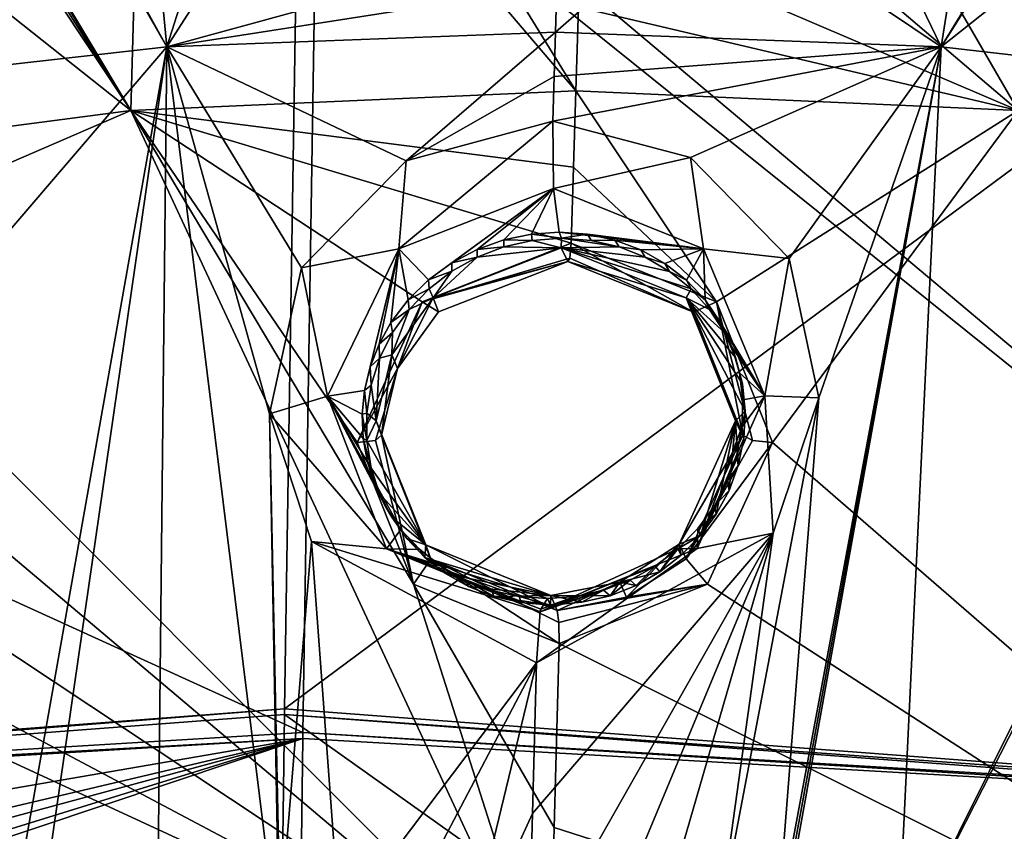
# Model space of a CAD drawing. Header units: millimetres. Extents: x -147 to 294, y -82 to 275.
# Tile 271 of 609: x 229.16 to 240.27, y 168.47 to 177.63. Entities that reach past the tile are written whole.
import ezdxf

# ---------------------------------------------------------------- set-up
doc = ezdxf.new("R2010")
doc.units = ezdxf.units.MM
doc.header["$LTSCALE"] = 67.506716
for name, color, linetype in [('1825', 7, 'CONTINUOUS'), ('1828', 7, 'CONTINUOUS'), ('1829', 7, 'CONTINUOUS'), ('1830', 7, 'CONTINUOUS'), ('1831', 7, 'CONTINUOUS'), ('1832', 7, 'CONTINUOUS'), ('1833', 7, 'CONTINUOUS'), ('1834', 7, 'CONTINUOUS'), ('1835', 7, 'CONTINUOUS'), ('1836', 7, 'CONTINUOUS'), ('1837', 7, 'CONTINUOUS'), ('1838', 7, 'CONTINUOUS'), ('1839', 7, 'CONTINUOUS'), ('1840', 7, 'CONTINUOUS'), ('1841', 7, 'CONTINUOUS'), ('1844', 7, 'CONTINUOUS'), ('2835', 7, 'CONTINUOUS'), ('2869', 7, 'CONTINUOUS'), ('2870', 7, 'CONTINUOUS'), ('2871', 7, 'CONTINUOUS'), ('2872', 7, 'CONTINUOUS'), ('2907', 7, 'CONTINUOUS'), ('751', 7, 'CONTINUOUS'), ('752', 7, 'CONTINUOUS'), ('759', 7, 'CONTINUOUS'), ('760', 7, 'CONTINUOUS'), ('761', 7, 'CONTINUOUS'), ('762', 7, 'CONTINUOUS'), ('799', 7, 'CONTINUOUS'), ('800', 7, 'CONTINUOUS'), ('801', 7, 'CONTINUOUS'), ('802', 7, 'CONTINUOUS'), ('807', 7, 'CONTINUOUS'), ('978', 7, 'CONTINUOUS')]:
    doc.layers.add(name, color=color, linetype=linetype)

msp = doc.modelspace()

# ---------------------------------------------------------------- linework, layer by layer
at = {"layer": '1825', "linetype": 'CONTINUOUS'}
for points in [[(235.44, 176.826, -19.634), (230.418, 176.606, -19.281), (235.413, 175.966, -19.891), (235.44, 176.826, -19.634)], [(225.277, 175.932, -19.279), (226.625, 174.965, -19.622), (230.418, 176.606, -19.281), (225.277, 175.932, -19.279)], [(226.625, 174.965, -19.622), (235.141, 166.451, -22.476), (230.418, 176.606, -19.281), (226.625, 174.965, -19.622)], [(230.418, 176.606, -19.281), (235.141, 166.451, -22.476), (233.608, 171.261, -21.092), (230.418, 176.606, -19.281)], [(235.413, 175.966, -19.891), (230.418, 176.606, -19.281), (235.386, 175.11, -20.145), (235.413, 175.966, -19.891)], [(235.386, 175.11, -20.145), (230.418, 176.606, -19.281), (233.705, 174.448, -20.179), (235.386, 175.11, -20.145)], [(233.705, 174.448, -20.179), (230.418, 176.606, -19.281), (232.97, 172.86, -20.585), (233.705, 174.448, -20.179)], [(232.97, 172.86, -20.585), (230.418, 176.606, -19.281), (233.608, 171.261, -21.092), (232.97, 172.86, -20.585)], [(226.93, 173.381, -20.131), (235.141, 166.451, -22.476), (226.625, 174.965, -19.622), (226.93, 173.381, -20.131)], [(226.352, 172.28, -20.467), (235.141, 166.451, -22.476), (226.93, 173.381, -20.131), (226.352, 172.28, -20.467)], [(225.337, 171.651, -20.66), (235.141, 166.451, -22.476), (226.352, 172.28, -20.467), (225.337, 171.651, -20.66)], [(222.865, 164.705, -22.895), (235.141, 166.451, -22.476), (223.157, 171.992, -20.562), (222.865, 164.705, -22.895)], [(223.157, 171.992, -20.562), (235.141, 166.451, -22.476), (225.337, 171.651, -20.66), (223.157, 171.992, -20.562)], [(233.608, 171.261, -21.092), (235.141, 166.451, -22.476), (235.193, 168.515, -21.975), (233.608, 171.261, -21.092)], [(235.25, 170.594, -21.432), (233.608, 171.261, -21.092), (235.193, 168.515, -21.975), (235.25, 170.594, -21.432)]]:
    msp.add_3dface(points, dxfattribs=at)
at = {"layer": '1828', "linetype": 'CONTINUOUS'}
for points in [[(235.44, 176.826, -19.634), (235.413, 175.966, -19.891), (237.025, 174.446, -20.529), (235.44, 176.826, -19.634)], [(235.44, 176.826, -19.634), (237.025, 174.446, -20.529), (240.432, 176.605, -20.336), (235.44, 176.826, -19.634)], [(237.025, 174.446, -20.529), (237.658, 172.86, -21.078), (240.432, 176.605, -20.336), (237.025, 174.446, -20.529)], [(237.658, 172.86, -21.078), (247.06, 164.705, -25.443), (240.432, 176.605, -20.336), (237.658, 172.86, -21.078)], [(235.413, 175.966, -19.891), (235.386, 175.11, -20.145), (237.025, 174.446, -20.529), (235.413, 175.966, -19.891)], [(236.923, 171.261, -21.442), (247.06, 164.705, -25.443), (237.658, 172.86, -21.078), (236.923, 171.261, -21.442)], [(235.25, 170.594, -21.432), (247.06, 164.705, -25.443), (236.923, 171.261, -21.442), (235.25, 170.594, -21.432)], [(235.25, 170.594, -21.432), (235.193, 168.515, -21.975), (247.06, 164.705, -25.443), (235.25, 170.594, -21.432)], [(235.193, 168.515, -21.975), (235.141, 166.451, -22.476), (247.06, 164.705, -25.443), (235.193, 168.515, -21.975)]]:
    msp.add_3dface(points, dxfattribs=at)
at = {"layer": '1829', "linetype": 'CONTINUOUS'}
for points in [[(237.323, 172.942, -21.327), (236.685, 171.546, -21.653), (237.432, 172.884, -21.138), (237.323, 172.942, -21.327)], [(236.685, 171.546, -21.653), (237.658, 172.86, -21.078), (237.432, 172.884, -21.138), (236.685, 171.546, -21.653)], [(236.923, 171.261, -21.442), (237.658, 172.86, -21.078), (236.685, 171.546, -21.653), (236.923, 171.261, -21.442)], [(236.011, 171.114, -21.692), (236.923, 171.261, -21.442), (236.685, 171.546, -21.653), (236.011, 171.114, -21.692)], [(235.247, 170.828, -21.465), (236.923, 171.261, -21.442), (235.228, 170.963, -21.646), (235.247, 170.828, -21.465)], [(235.228, 170.963, -21.646), (236.923, 171.261, -21.442), (236.011, 171.114, -21.692), (235.228, 170.963, -21.646)], [(235.25, 170.594, -21.432), (236.923, 171.261, -21.442), (235.247, 170.828, -21.465), (235.25, 170.594, -21.432)]]:
    msp.add_3dface(points, dxfattribs=at)
at = {"layer": '1830', "linetype": 'CONTINUOUS'}
for points in [[(232.97, 172.86, -20.585), (233.608, 171.261, -21.092), (233.178, 172.884, -20.69), (232.97, 172.86, -20.585)], [(233.178, 172.884, -20.69), (233.608, 171.261, -21.092), (233.246, 172.942, -20.898), (233.178, 172.884, -20.69)], [(233.246, 172.942, -20.898), (233.608, 171.261, -21.092), (233.804, 171.544, -21.35), (233.246, 172.942, -20.898)], [(233.608, 171.261, -21.092), (235.25, 170.594, -21.432), (233.804, 171.544, -21.35), (233.608, 171.261, -21.092)], [(235.25, 170.594, -21.432), (235.247, 170.828, -21.465), (233.804, 171.544, -21.35), (235.25, 170.594, -21.432)], [(235.247, 170.828, -21.465), (235.228, 170.963, -21.646), (233.804, 171.544, -21.35), (235.247, 170.828, -21.465)]]:
    msp.add_3dface(points, dxfattribs=at)
at = {"layer": '1831', "linetype": 'CONTINUOUS'}
for points in [[(235.386, 175.11, -20.145), (233.705, 174.448, -20.179), (235.372, 174.938, -20.278), (235.386, 175.11, -20.145)], [(235.372, 174.938, -20.278), (233.705, 174.448, -20.179), (235.349, 174.902, -20.495), (235.372, 174.938, -20.278)], [(235.349, 174.902, -20.495), (233.705, 174.448, -20.179), (233.891, 174.333, -20.53), (235.349, 174.902, -20.495)], [(233.705, 174.448, -20.179), (232.97, 172.86, -20.585), (233.426, 173.695, -20.685), (233.705, 174.448, -20.179)], [(233.891, 174.333, -20.53), (233.705, 174.448, -20.179), (233.426, 173.695, -20.685), (233.891, 174.333, -20.53)], [(232.97, 172.86, -20.585), (233.178, 172.884, -20.69), (233.426, 173.695, -20.685), (232.97, 172.86, -20.585)], [(233.178, 172.884, -20.69), (233.246, 172.942, -20.898), (233.426, 173.695, -20.685), (233.178, 172.884, -20.69)]]:
    msp.add_3dface(points, dxfattribs=at)
at = {"layer": '1832', "linetype": 'CONTINUOUS'}
for points in [[(235.386, 175.11, -20.145), (235.372, 174.938, -20.278), (236.768, 174.332, -20.833), (235.386, 175.11, -20.145)], [(237.025, 174.446, -20.529), (235.386, 175.11, -20.145), (236.768, 174.332, -20.833), (237.025, 174.446, -20.529)], [(235.372, 174.938, -20.278), (235.349, 174.902, -20.495), (236.768, 174.332, -20.833), (235.372, 174.938, -20.278)], [(237.323, 172.942, -21.327), (237.025, 174.446, -20.529), (236.768, 174.332, -20.833), (237.323, 172.942, -21.327)], [(237.658, 172.86, -21.078), (237.025, 174.446, -20.529), (237.432, 172.884, -21.138), (237.658, 172.86, -21.078)], [(237.025, 174.446, -20.529), (237.323, 172.942, -21.327), (237.432, 172.884, -21.138), (237.025, 174.446, -20.529)]]:
    msp.add_3dface(points, dxfattribs=at)
at = {"layer": '1833', "linetype": 'CONTINUOUS'}
for points in [[(236.685, 174.49, -21.526), (235.349, 174.902, -20.495), (235.275, 175.056, -21.198), (236.685, 174.49, -21.526)], [(236.768, 174.332, -20.833), (235.349, 174.902, -20.495), (236.685, 174.49, -21.526), (236.768, 174.332, -20.833)], [(237.239, 173.103, -22.003), (236.768, 174.332, -20.833), (236.685, 174.49, -21.526), (237.239, 173.103, -22.003)], [(237.323, 172.942, -21.327), (236.768, 174.332, -20.833), (237.239, 173.103, -22.003), (237.323, 172.942, -21.327)]]:
    msp.add_3dface(points, dxfattribs=at)
at = {"layer": '1834', "linetype": 'CONTINUOUS'}
for points in [[(237.323, 172.942, -21.327), (237.239, 173.103, -22.003), (236.606, 171.714, -22.321), (237.323, 172.942, -21.327)], [(236.685, 171.546, -21.653), (237.323, 172.942, -21.327), (236.606, 171.714, -22.321), (236.685, 171.546, -21.653)], [(235.935, 171.285, -22.36), (236.011, 171.114, -21.692), (236.606, 171.714, -22.321), (235.935, 171.285, -22.36)], [(236.011, 171.114, -21.692), (236.685, 171.546, -21.653), (236.606, 171.714, -22.321), (236.011, 171.114, -21.692)], [(235.157, 171.135, -22.316), (235.228, 170.963, -21.646), (235.935, 171.285, -22.36), (235.157, 171.135, -22.316)], [(235.228, 170.963, -21.646), (236.011, 171.114, -21.692), (235.935, 171.285, -22.36), (235.228, 170.963, -21.646)]]:
    msp.add_3dface(points, dxfattribs=at)
at = {"layer": '1835', "linetype": 'CONTINUOUS'}
for points in [[(233.246, 172.942, -20.898), (233.804, 171.544, -21.35), (233.187, 173.103, -21.576), (233.246, 172.942, -20.898)], [(233.187, 173.103, -21.576), (233.804, 171.544, -21.35), (233.748, 171.706, -22.022), (233.187, 173.103, -21.576)], [(233.804, 171.544, -21.35), (235.228, 170.963, -21.646), (233.748, 171.706, -22.022), (233.804, 171.544, -21.35)], [(235.228, 170.963, -21.646), (235.157, 171.135, -22.316), (233.748, 171.706, -22.022), (235.228, 170.963, -21.646)]]:
    msp.add_3dface(points, dxfattribs=at)
at = {"layer": '1836', "linetype": 'CONTINUOUS'}
for points in [[(235.275, 175.056, -21.198), (235.349, 174.902, -20.495), (233.831, 174.493, -21.224), (235.275, 175.056, -21.198)], [(235.349, 174.902, -20.495), (233.891, 174.333, -20.53), (233.831, 174.493, -21.224), (235.349, 174.902, -20.495)], [(233.831, 174.493, -21.224), (233.426, 173.695, -20.685), (233.363, 173.85, -21.373), (233.831, 174.493, -21.224)], [(233.891, 174.333, -20.53), (233.426, 173.695, -20.685), (233.831, 174.493, -21.224), (233.891, 174.333, -20.53)], [(233.246, 172.942, -20.898), (233.187, 173.103, -21.576), (233.363, 173.85, -21.373), (233.246, 172.942, -20.898)], [(233.426, 173.695, -20.685), (233.246, 172.942, -20.898), (233.363, 173.85, -21.373), (233.426, 173.695, -20.685)]]:
    msp.add_3dface(points, dxfattribs=at)
at = {"layer": '1837', "linetype": 'CONTINUOUS'}
for points in [[(234.945, 175.138, -21.14), (235.275, 175.056, -21.198), (234.627, 175.068, -21.129), (234.945, 175.138, -21.14)], [(235.278, 175.164, -21.166), (235.275, 175.056, -21.198), (234.945, 175.138, -21.14), (235.278, 175.164, -21.166)], [(235.275, 175.056, -21.198), (233.831, 174.493, -21.224), (234.324, 174.951, -21.134), (235.275, 175.056, -21.198)], [(234.627, 175.068, -21.129), (235.275, 175.056, -21.198), (234.324, 174.951, -21.134), (234.627, 175.068, -21.129)], [(234.324, 174.951, -21.134), (233.831, 174.493, -21.224), (234.04, 174.793, -21.154), (234.324, 174.951, -21.134)], [(234.04, 174.793, -21.154), (233.831, 174.493, -21.224), (233.784, 174.595, -21.189), (234.04, 174.793, -21.154)], [(233.784, 174.595, -21.189), (233.831, 174.493, -21.224), (233.558, 174.362, -21.239), (233.784, 174.595, -21.189)], [(233.831, 174.493, -21.224), (233.363, 173.85, -21.373), (233.558, 174.362, -21.239), (233.831, 174.493, -21.224)], [(233.558, 174.362, -21.239), (233.363, 173.85, -21.373), (233.372, 174.099, -21.3), (233.558, 174.362, -21.239)], [(233.372, 174.099, -21.3), (233.363, 173.85, -21.373), (233.225, 173.81, -21.373), (233.372, 174.099, -21.3)], [(233.225, 173.81, -21.373), (233.187, 173.103, -21.576), (233.129, 173.508, -21.453), (233.225, 173.81, -21.373)], [(233.363, 173.85, -21.373), (233.187, 173.103, -21.576), (233.225, 173.81, -21.373), (233.363, 173.85, -21.373)], [(233.129, 173.508, -21.453), (233.187, 173.103, -21.576), (233.08, 173.192, -21.541), (233.129, 173.508, -21.453)], [(233.08, 173.192, -21.541), (233.187, 173.103, -21.576), (233.081, 172.881, -21.632), (233.08, 173.192, -21.541)], [(233.187, 173.103, -21.576), (233.748, 171.706, -22.022), (233.081, 172.881, -21.632), (233.187, 173.103, -21.576)], [(233.081, 172.881, -21.632), (233.748, 171.706, -22.022), (233.131, 172.572, -21.724), (233.081, 172.881, -21.632)], [(233.131, 172.572, -21.724), (233.748, 171.706, -22.022), (233.225, 172.284, -21.814), (233.131, 172.572, -21.724)], [(233.225, 172.284, -21.814), (233.748, 171.706, -22.022), (233.361, 172.016, -21.902), (233.225, 172.284, -21.814)], [(233.361, 172.016, -21.902), (233.748, 171.706, -22.022), (233.532, 171.775, -21.984), (233.361, 172.016, -21.902)], [(233.532, 171.775, -21.984), (233.748, 171.706, -22.022), (233.737, 171.562, -22.061), (233.532, 171.775, -21.984)], [(233.748, 171.706, -22.022), (235.157, 171.135, -22.316), (233.737, 171.562, -22.061), (233.748, 171.706, -22.022)], [(233.737, 171.562, -22.061), (235.157, 171.135, -22.316), (233.97, 171.382, -22.132), (233.737, 171.562, -22.061)], [(233.97, 171.382, -22.132), (235.157, 171.135, -22.316), (234.229, 171.234, -22.197), (233.97, 171.382, -22.132)], [(234.229, 171.234, -22.197), (235.157, 171.135, -22.316), (234.513, 171.124, -22.254), (234.229, 171.234, -22.197)], [(234.513, 171.124, -22.254), (235.157, 171.135, -22.316), (235.154, 171.026, -22.345), (234.513, 171.124, -22.254)], [(234.821, 171.055, -22.303), (234.513, 171.124, -22.254), (235.154, 171.026, -22.345), (234.821, 171.055, -22.303)]]:
    msp.add_3dface(points, dxfattribs=at)
at = {"layer": '1838', "linetype": 'CONTINUOUS'}
for points in [[(235.275, 175.056, -21.198), (235.278, 175.164, -21.166), (235.927, 175.067, -21.266), (235.275, 175.056, -21.198)], [(235.927, 175.067, -21.266), (235.278, 175.164, -21.166), (235.612, 175.138, -21.21), (235.927, 175.067, -21.266)], [(236.223, 174.95, -21.334), (235.275, 175.056, -21.198), (235.927, 175.067, -21.266), (236.223, 174.95, -21.334)], [(236.685, 174.49, -21.526), (235.275, 175.056, -21.198), (236.739, 174.592, -21.501), (236.685, 174.49, -21.526)], [(236.739, 174.592, -21.501), (235.275, 175.056, -21.198), (236.496, 174.79, -21.414), (236.739, 174.592, -21.501)], [(236.496, 174.79, -21.414), (235.275, 175.056, -21.198), (236.223, 174.95, -21.334), (236.496, 174.79, -21.414)], [(236.948, 174.36, -21.596), (236.685, 174.49, -21.526), (236.739, 174.592, -21.501), (236.948, 174.36, -21.596)], [(237.239, 173.103, -22.003), (236.685, 174.49, -21.526), (237.35, 173.212, -21.985), (237.239, 173.103, -22.003)], [(237.35, 173.212, -21.985), (236.685, 174.49, -21.526), (237.318, 173.523, -21.89), (237.35, 173.212, -21.985)], [(237.318, 173.523, -21.89), (236.685, 174.49, -21.526), (237.24, 173.82, -21.792), (237.318, 173.523, -21.89)], [(237.24, 173.82, -21.792), (236.685, 174.49, -21.526), (237.115, 174.102, -21.693), (237.24, 173.82, -21.792)], [(237.115, 174.102, -21.693), (236.685, 174.49, -21.526), (236.948, 174.36, -21.596), (237.115, 174.102, -21.693)], [(237.334, 172.905, -22.073), (237.239, 173.103, -22.003), (237.35, 173.212, -21.985), (237.334, 172.905, -22.073)], [(236.606, 171.714, -22.321), (237.239, 173.103, -22.003), (236.845, 171.809, -22.324), (236.606, 171.714, -22.321)], [(236.845, 171.809, -22.324), (237.239, 173.103, -22.003), (237.024, 172.051, -22.278), (236.845, 171.809, -22.324)], [(237.024, 172.051, -22.278), (237.239, 173.103, -22.003), (237.168, 172.317, -22.221), (237.024, 172.051, -22.278)], [(237.168, 172.317, -22.221), (237.239, 173.103, -22.003), (237.271, 172.601, -22.152), (237.168, 172.317, -22.221)], [(237.271, 172.601, -22.152), (237.239, 173.103, -22.003), (237.334, 172.905, -22.073), (237.271, 172.601, -22.152)], [(236.629, 171.589, -22.359), (236.606, 171.714, -22.321), (236.845, 171.809, -22.324), (236.629, 171.589, -22.359)], [(235.935, 171.285, -22.36), (236.606, 171.714, -22.321), (236.387, 171.401, -22.382), (235.935, 171.285, -22.36)], [(236.387, 171.401, -22.382), (236.606, 171.714, -22.321), (236.629, 171.589, -22.359), (236.387, 171.401, -22.382)], [(236.121, 171.247, -22.393), (235.935, 171.285, -22.36), (236.387, 171.401, -22.382), (236.121, 171.247, -22.393)], [(235.157, 171.135, -22.316), (235.935, 171.285, -22.36), (235.827, 171.131, -22.39), (235.157, 171.135, -22.316)], [(235.827, 171.131, -22.39), (235.935, 171.285, -22.36), (236.121, 171.247, -22.393), (235.827, 171.131, -22.39)], [(235.154, 171.026, -22.345), (235.157, 171.135, -22.316), (235.506, 171.059, -22.374), (235.154, 171.026, -22.345)], [(235.506, 171.059, -22.374), (235.157, 171.135, -22.316), (235.827, 171.131, -22.39), (235.506, 171.059, -22.374)]]:
    msp.add_3dface(points, dxfattribs=at)
at = {"layer": '1839', "linetype": 'CONTINUOUS'}
for points in [[(235.569, 175.21, -21.467), (235.278, 175.164, -21.166), (235.251, 175.233, -21.425), (235.569, 175.21, -21.467)], [(235.612, 175.138, -21.21), (235.278, 175.164, -21.166), (235.569, 175.21, -21.467), (235.612, 175.138, -21.21)], [(235.879, 175.143, -21.525), (235.612, 175.138, -21.21), (235.569, 175.21, -21.467), (235.879, 175.143, -21.525)], [(235.927, 175.067, -21.266), (235.612, 175.138, -21.21), (235.879, 175.143, -21.525), (235.927, 175.067, -21.266)], [(236.173, 175.032, -21.598), (235.927, 175.067, -21.266), (235.879, 175.143, -21.525), (236.173, 175.032, -21.598)], [(236.223, 174.95, -21.334), (235.927, 175.067, -21.266), (236.173, 175.032, -21.598), (236.223, 174.95, -21.334)], [(236.445, 174.881, -21.682), (236.223, 174.95, -21.334), (236.173, 175.032, -21.598), (236.445, 174.881, -21.682)], [(236.496, 174.79, -21.414), (236.223, 174.95, -21.334), (236.445, 174.881, -21.682), (236.496, 174.79, -21.414)], [(236.688, 174.691, -21.777), (236.496, 174.79, -21.414), (236.445, 174.881, -21.682), (236.688, 174.691, -21.777)], [(236.739, 174.592, -21.501), (236.496, 174.79, -21.414), (236.688, 174.691, -21.777), (236.739, 174.592, -21.501)], [(236.898, 174.468, -21.88), (236.739, 174.592, -21.501), (236.688, 174.691, -21.777), (236.898, 174.468, -21.88)], [(236.948, 174.36, -21.596), (236.739, 174.592, -21.501), (236.898, 174.468, -21.88), (236.948, 174.36, -21.596)], [(237.07, 174.215, -21.988), (236.948, 174.36, -21.596), (236.898, 174.468, -21.88), (237.07, 174.215, -21.988)], [(237.115, 174.102, -21.693), (236.948, 174.36, -21.596), (237.07, 174.215, -21.988), (237.115, 174.102, -21.693)], [(237.2, 173.94, -22.098), (237.115, 174.102, -21.693), (237.07, 174.215, -21.988), (237.2, 173.94, -22.098)], [(237.24, 173.82, -21.792), (237.115, 174.102, -21.693), (237.2, 173.94, -22.098), (237.24, 173.82, -21.792)], [(237.285, 173.646, -22.207), (237.24, 173.82, -21.792), (237.2, 173.94, -22.098), (237.285, 173.646, -22.207)], [(237.318, 173.523, -21.89), (237.24, 173.82, -21.792), (237.285, 173.646, -22.207), (237.318, 173.523, -21.89)], [(237.323, 173.342, -22.312), (237.318, 173.523, -21.89), (237.285, 173.646, -22.207), (237.323, 173.342, -22.312)], [(237.35, 173.212, -21.985), (237.318, 173.523, -21.89), (237.323, 173.342, -22.312), (237.35, 173.212, -21.985)], [(237.313, 173.032, -22.409), (237.35, 173.212, -21.985), (237.323, 173.342, -22.312), (237.313, 173.032, -22.409)], [(237.334, 172.905, -22.073), (237.35, 173.212, -21.985), (237.313, 173.032, -22.409), (237.334, 172.905, -22.073)], [(237.255, 172.725, -22.496), (237.334, 172.905, -22.073), (237.313, 173.032, -22.409), (237.255, 172.725, -22.496)], [(237.271, 172.601, -22.152), (237.334, 172.905, -22.073), (237.255, 172.725, -22.496), (237.271, 172.601, -22.152)], [(237.152, 172.428, -22.572), (237.271, 172.601, -22.152), (237.255, 172.725, -22.496), (237.152, 172.428, -22.572)], [(237.168, 172.317, -22.221), (237.271, 172.601, -22.152), (237.152, 172.428, -22.572), (237.168, 172.317, -22.221)], [(237.004, 172.146, -22.635), (237.168, 172.317, -22.221), (237.152, 172.428, -22.572), (237.004, 172.146, -22.635)], [(237.024, 172.051, -22.278), (237.168, 172.317, -22.221), (237.004, 172.146, -22.635), (237.024, 172.051, -22.278)], [(236.815, 171.888, -22.685), (237.024, 172.051, -22.278), (237.004, 172.146, -22.635), (236.815, 171.888, -22.685)], [(236.845, 171.809, -22.324), (237.024, 172.051, -22.278), (236.815, 171.888, -22.685), (236.845, 171.809, -22.324)], [(236.589, 171.659, -22.72), (236.845, 171.809, -22.324), (236.815, 171.888, -22.685), (236.589, 171.659, -22.72)], [(236.629, 171.589, -22.359), (236.845, 171.809, -22.324), (236.589, 171.659, -22.72), (236.629, 171.589, -22.359)], [(236.334, 171.464, -22.741), (236.387, 171.401, -22.382), (236.589, 171.659, -22.72), (236.334, 171.464, -22.741)], [(236.387, 171.401, -22.382), (236.629, 171.589, -22.359), (236.589, 171.659, -22.72), (236.387, 171.401, -22.382)], [(236.053, 171.307, -22.747), (236.121, 171.247, -22.393), (236.334, 171.464, -22.741), (236.053, 171.307, -22.747)], [(236.121, 171.247, -22.393), (236.387, 171.401, -22.382), (236.334, 171.464, -22.741), (236.121, 171.247, -22.393)], [(235.752, 171.193, -22.741), (235.827, 171.131, -22.39), (236.053, 171.307, -22.747), (235.752, 171.193, -22.741)], [(235.827, 171.131, -22.39), (236.121, 171.247, -22.393), (236.053, 171.307, -22.747), (235.827, 171.131, -22.39)], [(235.118, 171.099, -22.693), (235.154, 171.026, -22.345), (235.438, 171.123, -22.723), (235.118, 171.099, -22.693)], [(235.154, 171.026, -22.345), (235.506, 171.059, -22.374), (235.438, 171.123, -22.723), (235.154, 171.026, -22.345)], [(235.438, 171.123, -22.723), (235.506, 171.059, -22.374), (235.752, 171.193, -22.741), (235.438, 171.123, -22.723)], [(235.506, 171.059, -22.374), (235.827, 171.131, -22.39), (235.752, 171.193, -22.741), (235.506, 171.059, -22.374)]]:
    msp.add_3dface(points, dxfattribs=at)
at = {"layer": '1840', "linetype": 'CONTINUOUS'}
for points in [[(235.186, 175.725, -22.046), (235.178, 176.486, -22.124), (236.733, 176.075, -22.423), (235.186, 175.725, -22.046)], [(236.881, 175.046, -22.452), (235.186, 175.725, -22.046), (236.733, 176.075, -22.423), (236.881, 175.046, -22.452)], [(237.847, 174.935, -22.907), (236.881, 175.046, -22.452), (236.733, 176.075, -22.423), (237.847, 174.935, -22.907)], [(235.251, 175.233, -21.425), (235.186, 175.725, -22.046), (236.881, 175.046, -22.452), (235.251, 175.233, -21.425)], [(235.569, 175.21, -21.467), (235.251, 175.233, -21.425), (236.881, 175.046, -22.452), (235.569, 175.21, -21.467)], [(235.879, 175.143, -21.525), (235.569, 175.21, -21.467), (236.881, 175.046, -22.452), (235.879, 175.143, -21.525)], [(236.173, 175.032, -21.598), (235.879, 175.143, -21.525), (236.881, 175.046, -22.452), (236.173, 175.032, -21.598)], [(236.445, 174.881, -21.682), (236.173, 175.032, -21.598), (236.881, 175.046, -22.452), (236.445, 174.881, -21.682)], [(236.688, 174.691, -21.777), (236.445, 174.881, -21.682), (236.881, 175.046, -22.452), (236.688, 174.691, -21.777)], [(236.898, 174.468, -21.88), (236.688, 174.691, -21.777), (236.881, 175.046, -22.452), (236.898, 174.468, -21.88)], [(236.898, 174.468, -21.88), (236.881, 175.046, -22.452), (237.573, 173.387, -23.072), (236.898, 174.468, -21.88)], [(237.573, 173.387, -23.072), (236.881, 175.046, -22.452), (237.847, 174.935, -22.907), (237.573, 173.387, -23.072)], [(238.181, 173.364, -23.419), (237.573, 173.387, -23.072), (237.847, 174.935, -22.907), (238.181, 173.364, -23.419)], [(237.07, 174.215, -21.988), (236.898, 174.468, -21.88), (237.573, 173.387, -23.072), (237.07, 174.215, -21.988)], [(237.2, 173.94, -22.098), (237.07, 174.215, -21.988), (237.573, 173.387, -23.072), (237.2, 173.94, -22.098)], [(237.285, 173.646, -22.207), (237.2, 173.94, -22.098), (237.573, 173.387, -23.072), (237.285, 173.646, -22.207)], [(237.323, 173.342, -22.312), (237.285, 173.646, -22.207), (237.573, 173.387, -23.072), (237.323, 173.342, -22.312)], [(237.313, 173.032, -22.409), (237.573, 173.387, -23.072), (236.808, 171.664, -23.474), (237.313, 173.032, -22.409)], [(236.808, 171.664, -23.474), (237.573, 173.387, -23.072), (237.666, 171.838, -23.787), (236.808, 171.664, -23.474)], [(237.313, 173.032, -22.409), (237.323, 173.342, -22.312), (237.573, 173.387, -23.072), (237.313, 173.032, -22.409)], [(237.666, 171.838, -23.787), (237.573, 173.387, -23.072), (238.181, 173.364, -23.419), (237.666, 171.838, -23.787)], [(237.255, 172.725, -22.496), (237.313, 173.032, -22.409), (236.808, 171.664, -23.474), (237.255, 172.725, -22.496)], [(237.152, 172.428, -22.572), (237.255, 172.725, -22.496), (236.808, 171.664, -23.474), (237.152, 172.428, -22.572)], [(237.004, 172.146, -22.635), (237.152, 172.428, -22.572), (236.808, 171.664, -23.474), (237.004, 172.146, -22.635)], [(236.815, 171.888, -22.685), (237.004, 172.146, -22.635), (236.808, 171.664, -23.474), (236.815, 171.888, -22.685)], [(236.589, 171.659, -22.72), (236.815, 171.888, -22.685), (236.808, 171.664, -23.474), (236.589, 171.659, -22.72)], [(234.995, 170.376, -23.858), (236.808, 171.664, -23.474), (237.666, 171.838, -23.787), (234.995, 170.376, -23.858)], [(235.038, 170.95, -23.451), (236.808, 171.664, -23.474), (234.995, 170.376, -23.858), (235.038, 170.95, -23.451)], [(236.589, 171.659, -22.72), (236.808, 171.664, -23.474), (235.038, 170.95, -23.451), (236.589, 171.659, -22.72)], [(236.334, 171.464, -22.741), (236.589, 171.659, -22.72), (235.038, 170.95, -23.451), (236.334, 171.464, -22.741)], [(236.053, 171.307, -22.747), (236.334, 171.464, -22.741), (235.038, 170.95, -23.451), (236.053, 171.307, -22.747)], [(235.752, 171.193, -22.741), (236.053, 171.307, -22.747), (235.038, 170.95, -23.451), (235.752, 171.193, -22.741)], [(235.438, 171.123, -22.723), (235.752, 171.193, -22.741), (235.038, 170.95, -23.451), (235.438, 171.123, -22.723)], [(235.438, 171.123, -22.723), (235.038, 170.95, -23.451), (235.043, 170.978, -23.407), (235.438, 171.123, -22.723)], [(235.118, 171.099, -22.693), (235.438, 171.123, -22.723), (235.043, 170.978, -23.407), (235.118, 171.099, -22.693)]]:
    msp.add_3dface(points, dxfattribs=at)
at = {"layer": '1841', "linetype": 'CONTINUOUS'}
for points in [[(235.209, 177.488, -21.825), (239.563, 177.324, -22.418), (235.193, 176.987, -21.975), (235.209, 177.488, -21.825)], [(236.733, 176.075, -22.423), (235.178, 176.486, -22.124), (239.563, 177.324, -22.418), (236.733, 176.075, -22.423)], [(239.563, 177.324, -22.418), (235.178, 176.486, -22.124), (235.193, 176.987, -21.975), (239.563, 177.324, -22.418)], [(237.847, 174.935, -22.907), (236.733, 176.075, -22.423), (239.563, 177.324, -22.418), (237.847, 174.935, -22.907)], [(237.711, 167.243, -25.005), (239.563, 177.324, -22.418), (237.707, 167.049, -25.052), (237.711, 167.243, -25.005)], [(237.707, 167.049, -25.052), (239.563, 177.324, -22.418), (239.068, 167.067, -25.277), (237.707, 167.049, -25.052)], [(237.716, 167.438, -24.959), (239.563, 177.324, -22.418), (237.711, 167.243, -25.005), (237.716, 167.438, -24.959)], [(238.181, 173.364, -23.419), (239.563, 177.324, -22.418), (237.716, 167.438, -24.959), (238.181, 173.364, -23.419)], [(238.181, 173.364, -23.419), (237.847, 174.935, -22.907), (239.563, 177.324, -22.418), (238.181, 173.364, -23.419)], [(239.563, 177.324, -22.418), (243.921, 176.824, -23.284), (239.068, 167.067, -25.277), (239.563, 177.324, -22.418)], [(243.921, 176.824, -23.284), (242.54, 173.874, -23.978), (239.068, 167.067, -25.277), (243.921, 176.824, -23.284)], [(239.068, 167.067, -25.277), (242.54, 173.874, -23.978), (240.418, 167.091, -25.531), (239.068, 167.067, -25.277)], [(237.666, 171.838, -23.787), (238.181, 173.364, -23.419), (237.052, 167.432, -24.861), (237.666, 171.838, -23.787)], [(237.052, 167.432, -24.861), (238.181, 173.364, -23.419), (237.716, 167.438, -24.959), (237.052, 167.432, -24.861)], [(234.949, 168.674, -24.293), (237.666, 171.838, -23.787), (234.906, 166.976, -24.702), (234.949, 168.674, -24.293)], [(234.906, 166.976, -24.702), (237.666, 171.838, -23.787), (235.64, 166.97, -24.786), (234.906, 166.976, -24.702)], [(234.995, 170.376, -23.858), (237.666, 171.838, -23.787), (234.949, 168.674, -24.293), (234.995, 170.376, -23.858)], [(235.64, 166.97, -24.786), (237.666, 171.838, -23.787), (236.385, 167.427, -24.77), (235.64, 166.97, -24.786)], [(236.385, 167.427, -24.77), (237.666, 171.838, -23.787), (237.052, 167.432, -24.861), (236.385, 167.427, -24.77)]]:
    msp.add_3dface(points, dxfattribs=at)
at = {"layer": '1844', "linetype": 'CONTINUOUS'}
for points in [[(240.488, 183.175, -20.765), (239.563, 177.324, -22.418), (238.122, 180.304, -21.315), (240.488, 183.175, -20.765)], [(243.02, 182.975, -21.201), (239.563, 177.324, -22.418), (240.488, 183.175, -20.765), (243.02, 182.975, -21.201)], [(243.019, 182.877, -21.23), (239.563, 177.324, -22.418), (243.02, 182.975, -21.201), (243.019, 182.877, -21.23)], [(243.02, 182.78, -21.26), (239.563, 177.324, -22.418), (243.019, 182.877, -21.23), (243.02, 182.78, -21.26)], [(243.923, 180.788, -22.024), (239.563, 177.324, -22.418), (243.02, 182.78, -21.26), (243.923, 180.788, -22.024)], [(243.921, 176.824, -23.284), (239.563, 177.324, -22.418), (243.923, 180.788, -22.024), (243.921, 176.824, -23.284)], [(238.122, 180.304, -21.315), (239.563, 177.324, -22.418), (236.994, 179.051, -21.554), (238.122, 180.304, -21.315)], [(239.563, 177.324, -22.418), (235.209, 177.488, -21.825), (236.994, 179.051, -21.554), (239.563, 177.324, -22.418)], [(235.209, 177.488, -21.825), (235.226, 178.012, -21.669), (236.994, 179.051, -21.554), (235.209, 177.488, -21.825)]]:
    msp.add_3dface(points, dxfattribs=at)
at = {"layer": '2835', "linetype": 'CONTINUOUS'}
for points in [[(237.904, 180.969, -18.669), (240.432, 176.605, -20.336), (240.631, 182.527, -18.557), (237.904, 180.969, -18.669)], [(237.172, 179.38, -19.058), (240.432, 176.605, -20.336), (237.904, 180.969, -18.669), (237.172, 179.38, -19.058)], [(235.499, 178.713, -19.072), (240.432, 176.605, -20.336), (237.172, 179.38, -19.058), (235.499, 178.713, -19.072)], [(235.47, 177.771, -19.352), (240.432, 176.605, -20.336), (235.499, 178.713, -19.072), (235.47, 177.771, -19.352)], [(235.44, 176.826, -19.634), (240.432, 176.605, -20.336), (235.47, 177.771, -19.352), (235.44, 176.826, -19.634)]]:
    msp.add_3dface(points, dxfattribs=at)
at = {"layer": '2869', "linetype": 'CONTINUOUS'}
for points in [[(235.209, 177.488, -21.825), (233.526, 176.038, -22.097), (230.823, 177.324, -21.498), (235.209, 177.488, -21.825)], [(235.209, 177.488, -21.825), (235.193, 176.987, -21.975), (233.526, 176.038, -22.097), (235.209, 177.488, -21.825)], [(226.384, 176.824, -21.438), (230.823, 177.324, -21.498), (227.456, 173.398, -22.548), (226.384, 176.824, -21.438)], [(227.456, 173.398, -22.548), (230.823, 177.324, -21.498), (228.984, 166.956, -24.396), (227.456, 173.398, -22.548)], [(228.984, 166.956, -24.396), (230.823, 177.324, -21.498), (229.343, 167.091, -24.365), (228.984, 166.956, -24.396)], [(229.343, 167.091, -24.365), (230.823, 177.324, -21.498), (230.716, 167.067, -24.398), (229.343, 167.091, -24.365)], [(230.716, 167.067, -24.398), (230.823, 177.324, -21.498), (232.094, 167.049, -24.461), (230.716, 167.067, -24.398)], [(232.345, 174.83, -22.361), (231.983, 173.182, -22.819), (230.823, 177.324, -21.498), (232.345, 174.83, -22.361)], [(230.823, 177.324, -21.498), (231.983, 173.182, -22.819), (232.094, 167.049, -24.461), (230.823, 177.324, -21.498)], [(233.526, 176.038, -22.097), (232.345, 174.83, -22.361), (230.823, 177.324, -21.498), (233.526, 176.038, -22.097)], [(235.193, 176.987, -21.975), (235.178, 176.486, -22.124), (233.526, 176.038, -22.097), (235.193, 176.987, -21.975)], [(231.983, 173.182, -22.819), (232.458, 171.744, -23.262), (232.104, 167.438, -24.368), (231.983, 173.182, -22.819)], [(232.094, 167.049, -24.461), (231.983, 173.182, -22.819), (232.099, 167.243, -24.415), (232.094, 167.049, -24.461)], [(232.099, 167.243, -24.415), (231.983, 173.182, -22.819), (232.104, 167.438, -24.368), (232.099, 167.243, -24.415)], [(232.104, 167.438, -24.368), (232.458, 171.744, -23.262), (232.775, 167.432, -24.411), (232.104, 167.438, -24.368)], [(232.458, 171.744, -23.262), (234.995, 170.376, -23.858), (232.775, 167.432, -24.411), (232.458, 171.744, -23.262)], [(232.775, 167.432, -24.411), (234.995, 170.376, -23.858), (233.446, 167.427, -24.461), (232.775, 167.432, -24.411)], [(234.995, 170.376, -23.858), (234.171, 166.97, -24.632), (233.446, 167.427, -24.461), (234.995, 170.376, -23.858)], [(234.995, 170.376, -23.858), (234.949, 168.674, -24.293), (234.171, 166.97, -24.632), (234.995, 170.376, -23.858)], [(234.949, 168.674, -24.293), (234.906, 166.976, -24.702), (234.171, 166.97, -24.632), (234.949, 168.674, -24.293)]]:
    msp.add_3dface(points, dxfattribs=at)
at = {"layer": '2870', "linetype": 'CONTINUOUS'}
for points in [[(235.178, 176.486, -22.124), (235.186, 175.725, -22.046), (233.442, 175.044, -22.091), (235.178, 176.486, -22.124)], [(233.526, 176.038, -22.097), (235.178, 176.486, -22.124), (233.442, 175.044, -22.091), (233.526, 176.038, -22.097)], [(232.345, 174.83, -22.361), (233.526, 176.038, -22.097), (233.442, 175.044, -22.091), (232.345, 174.83, -22.361)], [(233.442, 175.044, -22.091), (235.186, 175.725, -22.046), (233.778, 174.696, -21.469), (233.442, 175.044, -22.091)], [(233.778, 174.696, -21.469), (235.186, 175.725, -22.046), (234.04, 174.887, -21.427), (233.778, 174.696, -21.469)], [(234.04, 174.887, -21.427), (235.186, 175.725, -22.046), (234.325, 175.037, -21.401), (234.04, 174.887, -21.427)], [(234.325, 175.037, -21.401), (235.186, 175.725, -22.046), (234.627, 175.146, -21.392), (234.325, 175.037, -21.401)], [(234.627, 175.146, -21.392), (235.186, 175.725, -22.046), (234.938, 175.211, -21.401), (234.627, 175.146, -21.392)], [(235.186, 175.725, -22.046), (235.251, 175.233, -21.425), (234.938, 175.211, -21.401), (235.186, 175.725, -22.046)], [(232.637, 173.383, -22.554), (232.345, 174.83, -22.361), (233.442, 175.044, -22.091), (232.637, 173.383, -22.554)], [(232.637, 173.383, -22.554), (233.442, 175.044, -22.091), (233.056, 173.448, -21.828), (232.637, 173.383, -22.554)], [(233.056, 173.448, -21.828), (233.442, 175.044, -22.091), (233.119, 173.714, -21.746), (233.056, 173.448, -21.828)], [(233.119, 173.714, -21.746), (233.442, 175.044, -22.091), (233.219, 173.97, -21.669), (233.119, 173.714, -21.746)], [(233.219, 173.97, -21.669), (233.442, 175.044, -22.091), (233.353, 174.212, -21.598), (233.219, 173.97, -21.669)], [(233.353, 174.212, -21.598), (233.442, 175.044, -22.091), (233.547, 174.468, -21.527), (233.353, 174.212, -21.598)], [(233.547, 174.468, -21.527), (233.442, 175.044, -22.091), (233.778, 174.696, -21.469), (233.547, 174.468, -21.527)], [(231.983, 173.182, -22.819), (232.345, 174.83, -22.361), (232.637, 173.383, -22.554), (231.983, 173.182, -22.819)], [(233.029, 173.178, -21.912), (232.637, 173.383, -22.554), (233.056, 173.448, -21.828), (233.029, 173.178, -21.912)], [(233.304, 171.662, -23.106), (231.983, 173.182, -22.819), (232.637, 173.383, -22.554), (233.304, 171.662, -23.106)], [(233.304, 171.662, -23.106), (232.637, 173.383, -22.554), (233.466, 171.88, -22.334), (233.304, 171.662, -23.106)], [(233.466, 171.88, -22.334), (232.637, 173.383, -22.554), (233.291, 172.137, -22.247), (233.466, 171.88, -22.334)], [(233.291, 172.137, -22.247), (232.637, 173.383, -22.554), (233.171, 172.382, -22.166), (233.291, 172.137, -22.247)], [(233.171, 172.382, -22.166), (232.637, 173.383, -22.554), (233.087, 172.639, -22.083), (233.171, 172.382, -22.166)], [(233.087, 172.639, -22.083), (232.637, 173.383, -22.554), (233.04, 172.906, -21.998), (233.087, 172.639, -22.083)], [(233.04, 172.906, -21.998), (232.637, 173.383, -22.554), (233.029, 173.178, -21.912), (233.04, 172.906, -21.998)], [(232.458, 171.744, -23.262), (231.983, 173.182, -22.819), (233.304, 171.662, -23.106), (232.458, 171.744, -23.262)], [(233.679, 171.653, -22.415), (233.304, 171.662, -23.106), (233.466, 171.88, -22.334), (233.679, 171.653, -22.415)], [(235.038, 170.95, -23.451), (234.995, 170.376, -23.858), (232.458, 171.744, -23.262), (235.038, 170.95, -23.451)], [(235.038, 170.95, -23.451), (232.458, 171.744, -23.262), (233.304, 171.662, -23.106), (235.038, 170.95, -23.451)], [(235.118, 171.099, -22.693), (235.043, 170.978, -23.407), (233.304, 171.662, -23.106), (235.118, 171.099, -22.693)], [(235.118, 171.099, -22.693), (233.304, 171.662, -23.106), (234.8, 171.123, -22.655), (235.118, 171.099, -22.693)], [(235.043, 170.978, -23.407), (235.038, 170.95, -23.451), (233.304, 171.662, -23.106), (235.043, 170.978, -23.407)], [(234.8, 171.123, -22.655), (233.304, 171.662, -23.106), (234.491, 171.192, -22.608), (234.8, 171.123, -22.655)], [(234.491, 171.192, -22.608), (233.304, 171.662, -23.106), (234.198, 171.305, -22.552), (234.491, 171.192, -22.608)], [(234.198, 171.305, -22.552), (233.304, 171.662, -23.106), (233.925, 171.46, -22.488), (234.198, 171.305, -22.552)], [(233.925, 171.46, -22.488), (233.304, 171.662, -23.106), (233.679, 171.653, -22.415), (233.925, 171.46, -22.488)]]:
    msp.add_3dface(points, dxfattribs=at)
at = {"layer": '2871', "linetype": 'CONTINUOUS'}
for points in [[(234.945, 175.138, -21.14), (234.627, 175.146, -21.392), (234.938, 175.211, -21.401), (234.945, 175.138, -21.14)], [(235.251, 175.233, -21.425), (235.278, 175.164, -21.166), (234.938, 175.211, -21.401), (235.251, 175.233, -21.425)], [(235.278, 175.164, -21.166), (234.945, 175.138, -21.14), (234.938, 175.211, -21.401), (235.278, 175.164, -21.166)], [(234.627, 175.068, -21.129), (234.325, 175.037, -21.401), (234.627, 175.146, -21.392), (234.627, 175.068, -21.129)], [(234.945, 175.138, -21.14), (234.627, 175.068, -21.129), (234.627, 175.146, -21.392), (234.945, 175.138, -21.14)], [(234.324, 174.951, -21.134), (234.04, 174.887, -21.427), (234.325, 175.037, -21.401), (234.324, 174.951, -21.134)], [(234.627, 175.068, -21.129), (234.324, 174.951, -21.134), (234.325, 175.037, -21.401), (234.627, 175.068, -21.129)], [(234.04, 174.793, -21.154), (233.778, 174.696, -21.469), (234.04, 174.887, -21.427), (234.04, 174.793, -21.154)], [(234.324, 174.951, -21.134), (234.04, 174.793, -21.154), (234.04, 174.887, -21.427), (234.324, 174.951, -21.134)], [(234.04, 174.793, -21.154), (233.784, 174.595, -21.189), (233.778, 174.696, -21.469), (234.04, 174.793, -21.154)], [(233.784, 174.595, -21.189), (233.547, 174.468, -21.527), (233.778, 174.696, -21.469), (233.784, 174.595, -21.189)], [(233.784, 174.595, -21.189), (233.558, 174.362, -21.239), (233.547, 174.468, -21.527), (233.784, 174.595, -21.189)], [(233.558, 174.362, -21.239), (233.353, 174.212, -21.598), (233.547, 174.468, -21.527), (233.558, 174.362, -21.239)], [(233.558, 174.362, -21.239), (233.372, 174.099, -21.3), (233.353, 174.212, -21.598), (233.558, 174.362, -21.239)], [(233.372, 174.099, -21.3), (233.219, 173.97, -21.669), (233.353, 174.212, -21.598), (233.372, 174.099, -21.3)], [(233.372, 174.099, -21.3), (233.225, 173.81, -21.373), (233.219, 173.97, -21.669), (233.372, 174.099, -21.3)], [(233.225, 173.81, -21.373), (233.119, 173.714, -21.746), (233.219, 173.97, -21.669), (233.225, 173.81, -21.373)], [(233.225, 173.81, -21.373), (233.129, 173.508, -21.453), (233.119, 173.714, -21.746), (233.225, 173.81, -21.373)], [(233.129, 173.508, -21.453), (233.056, 173.448, -21.828), (233.119, 173.714, -21.746), (233.129, 173.508, -21.453)], [(233.08, 173.192, -21.541), (233.029, 173.178, -21.912), (233.056, 173.448, -21.828), (233.08, 173.192, -21.541)], [(233.129, 173.508, -21.453), (233.08, 173.192, -21.541), (233.056, 173.448, -21.828), (233.129, 173.508, -21.453)], [(233.08, 173.192, -21.541), (233.081, 172.881, -21.632), (233.029, 173.178, -21.912), (233.08, 173.192, -21.541)], [(233.081, 172.881, -21.632), (233.04, 172.906, -21.998), (233.029, 173.178, -21.912), (233.081, 172.881, -21.632)], [(233.081, 172.881, -21.632), (233.131, 172.572, -21.724), (233.04, 172.906, -21.998), (233.081, 172.881, -21.632)], [(233.131, 172.572, -21.724), (233.087, 172.639, -22.083), (233.04, 172.906, -21.998), (233.131, 172.572, -21.724)], [(233.131, 172.572, -21.724), (233.225, 172.284, -21.814), (233.087, 172.639, -22.083), (233.131, 172.572, -21.724)], [(233.225, 172.284, -21.814), (233.171, 172.382, -22.166), (233.087, 172.639, -22.083), (233.225, 172.284, -21.814)], [(233.225, 172.284, -21.814), (233.291, 172.137, -22.247), (233.171, 172.382, -22.166), (233.225, 172.284, -21.814)], [(233.225, 172.284, -21.814), (233.361, 172.016, -21.902), (233.291, 172.137, -22.247), (233.225, 172.284, -21.814)], [(233.361, 172.016, -21.902), (233.466, 171.88, -22.334), (233.291, 172.137, -22.247), (233.361, 172.016, -21.902)], [(233.361, 172.016, -21.902), (233.532, 171.775, -21.984), (233.466, 171.88, -22.334), (233.361, 172.016, -21.902)], [(233.532, 171.775, -21.984), (233.679, 171.653, -22.415), (233.466, 171.88, -22.334), (233.532, 171.775, -21.984)], [(233.532, 171.775, -21.984), (233.737, 171.562, -22.061), (233.679, 171.653, -22.415), (233.532, 171.775, -21.984)], [(233.737, 171.562, -22.061), (233.925, 171.46, -22.488), (233.679, 171.653, -22.415), (233.737, 171.562, -22.061)], [(233.737, 171.562, -22.061), (233.97, 171.382, -22.132), (233.925, 171.46, -22.488), (233.737, 171.562, -22.061)], [(233.97, 171.382, -22.132), (234.229, 171.234, -22.197), (233.925, 171.46, -22.488), (233.97, 171.382, -22.132)], [(234.229, 171.234, -22.197), (234.198, 171.305, -22.552), (233.925, 171.46, -22.488), (234.229, 171.234, -22.197)], [(234.229, 171.234, -22.197), (234.513, 171.124, -22.254), (234.198, 171.305, -22.552), (234.229, 171.234, -22.197)], [(234.513, 171.124, -22.254), (234.491, 171.192, -22.608), (234.198, 171.305, -22.552), (234.513, 171.124, -22.254)], [(234.513, 171.124, -22.254), (234.821, 171.055, -22.303), (234.491, 171.192, -22.608), (234.513, 171.124, -22.254)], [(234.821, 171.055, -22.303), (234.8, 171.123, -22.655), (234.491, 171.192, -22.608), (234.821, 171.055, -22.303)], [(234.821, 171.055, -22.303), (235.154, 171.026, -22.345), (234.8, 171.123, -22.655), (234.821, 171.055, -22.303)], [(235.154, 171.026, -22.345), (235.118, 171.099, -22.693), (234.8, 171.123, -22.655), (235.154, 171.026, -22.345)]]:
    msp.add_3dface(points, dxfattribs=at)
at = {"layer": '2872', "linetype": 'CONTINUOUS'}
for points in [[(230.266, 183.175, -19.688), (230.823, 177.324, -21.498), (227.699, 182.975, -19.587), (230.266, 183.175, -19.688)], [(232.217, 181.686, -20.284), (230.823, 177.324, -21.498), (230.266, 183.175, -19.688), (232.217, 181.686, -20.284)], [(227.695, 182.877, -19.617), (230.823, 177.324, -21.498), (227.687, 182.78, -19.646), (227.695, 182.877, -19.617)], [(227.699, 182.975, -19.587), (230.823, 177.324, -21.498), (227.695, 182.877, -19.617), (227.699, 182.975, -19.587)], [(230.823, 177.324, -21.498), (226.384, 176.824, -21.438), (227.687, 182.78, -19.646), (230.823, 177.324, -21.498)], [(232.582, 180.062, -20.802), (230.823, 177.324, -21.498), (232.217, 181.686, -20.284), (232.582, 180.062, -20.802)], [(235.242, 178.534, -21.513), (230.823, 177.324, -21.498), (232.582, 180.062, -20.802), (235.242, 178.534, -21.513)], [(235.242, 178.534, -21.513), (235.226, 178.012, -21.669), (230.823, 177.324, -21.498), (235.242, 178.534, -21.513)], [(235.226, 178.012, -21.669), (235.209, 177.488, -21.825), (230.823, 177.324, -21.498), (235.226, 178.012, -21.669)]]:
    msp.add_3dface(points, dxfattribs=at)
at = {"layer": '2907', "linetype": 'CONTINUOUS'}
for points in [[(227.047, 182.229, -17.373), (230.418, 176.606, -19.281), (230.585, 182.527, -17.499), (227.047, 182.229, -17.373)], [(230.418, 176.606, -19.281), (235.44, 176.826, -19.634), (230.585, 182.527, -17.499), (230.418, 176.606, -19.281)], [(230.585, 182.527, -17.499), (235.44, 176.826, -19.634), (233.876, 179.366, -18.715), (230.585, 182.527, -17.499)], [(230.418, 176.606, -19.281), (227.047, 182.229, -17.373), (227.042, 182.189, -17.385), (230.418, 176.606, -19.281)], [(227.005, 181.975, -17.449), (230.418, 176.606, -19.281), (227.037, 182.148, -17.398), (227.005, 181.975, -17.449)], [(227.037, 182.148, -17.398), (230.418, 176.606, -19.281), (227.042, 182.189, -17.385), (227.037, 182.148, -17.398)], [(226.96, 181.803, -17.499), (230.418, 176.606, -19.281), (227.005, 181.975, -17.449), (226.96, 181.803, -17.499)], [(225.667, 180.373, -17.884), (230.418, 176.606, -19.281), (226.96, 181.803, -17.499), (225.667, 180.373, -17.884)], [(225.277, 175.932, -19.279), (230.418, 176.606, -19.281), (225.667, 180.373, -17.884), (225.277, 175.932, -19.279)], [(235.44, 176.826, -19.634), (235.47, 177.771, -19.352), (233.876, 179.366, -18.715), (235.44, 176.826, -19.634)]]:
    msp.add_3dface(points, dxfattribs=at)
at = {"layer": '751', "linetype": 'CONTINUOUS'}
for points in [[(232.151, 169.857, -50.864), (232.317, 180.326, -49.292), (256.164, 187.672, -49.125), (232.151, 169.857, -50.864)], [(249.19, 168.567, -51.609), (232.151, 169.857, -50.864), (256.164, 187.672, -49.125), (249.19, 168.567, -51.609)]]:
    msp.add_3dface(points, dxfattribs=at)
at = {"layer": '752', "linetype": 'CONTINUOUS'}
for points in [[(209.256, 187.737, -44.201), (232.516, 191.012, -47.401), (215.41, 168.579, -48.062), (209.256, 187.737, -44.201)], [(232.516, 191.012, -47.401), (232.317, 180.326, -49.292), (215.41, 168.579, -48.062), (232.516, 191.012, -47.401)], [(232.317, 180.326, -49.292), (232.151, 169.857, -50.864), (215.41, 168.579, -48.062), (232.317, 180.326, -49.292)]]:
    msp.add_3dface(points, dxfattribs=at)
at = {"layer": '759', "linetype": 'CONTINUOUS'}
for points in [[(215.41, 168.579, -48.062), (232.151, 169.857, -50.864), (215.428, 168.523, -48.072), (215.41, 168.579, -48.062)], [(232.151, 169.857, -50.864), (232.15, 169.792, -50.873), (215.428, 168.523, -48.072), (232.151, 169.857, -50.864)]]:
    msp.add_3dface(points, dxfattribs=at)
at = {"layer": '760', "linetype": 'CONTINUOUS'}
for points in [[(232.151, 169.857, -50.864), (249.19, 168.567, -51.609), (232.15, 169.792, -50.873), (232.151, 169.857, -50.864)], [(232.15, 169.792, -50.873), (249.19, 168.567, -51.609), (249.17, 168.511, -51.615), (232.15, 169.792, -50.873)]]:
    msp.add_3dface(points, dxfattribs=at)
at = {"layer": '761', "linetype": 'CONTINUOUS'}
for points in [[(232.055, 162.513, -51.782), (232.15, 169.792, -50.873), (245.876, 160.035, -52.246), (232.055, 162.513, -51.782)], [(232.15, 169.792, -50.873), (249.17, 168.511, -51.615), (245.876, 160.035, -52.246), (232.15, 169.792, -50.873)]]:
    msp.add_3dface(points, dxfattribs=at)
at = {"layer": '762', "linetype": 'CONTINUOUS'}
for points in [[(215.428, 168.523, -48.072), (232.15, 169.792, -50.873), (232.055, 162.513, -51.782), (215.428, 168.523, -48.072)], [(214.954, 168.449, -47.962), (215.428, 168.523, -48.072), (232.055, 162.513, -51.782), (214.954, 168.449, -47.962)]]:
    msp.add_3dface(points, dxfattribs=at)
at = {"layer": '799', "linetype": 'CONTINUOUS'}
for points in [[(213.345, 178.256, -44.454), (232.359, 169.587, -48.894), (232.524, 180.004, -47.329), (213.345, 178.256, -44.454)], [(218.329, 168.738, -46.668), (232.359, 169.587, -48.894), (213.345, 178.256, -44.454), (218.329, 168.738, -46.668)]]:
    msp.add_3dface(points, dxfattribs=at)
at = {"layer": '800', "linetype": 'CONTINUOUS'}
for points in [[(232.359, 169.587, -48.894), (218.329, 168.738, -46.668), (232.358, 169.522, -48.902), (232.359, 169.587, -48.894)], [(232.358, 169.522, -48.902), (218.329, 168.738, -46.668), (218.339, 168.677, -46.676), (232.358, 169.522, -48.902)]]:
    msp.add_3dface(points, dxfattribs=at)
at = {"layer": '801', "linetype": 'CONTINUOUS'}
for points in [[(232.359, 169.587, -48.894), (232.358, 169.522, -48.902), (245.937, 168.746, -49.643), (232.359, 169.587, -48.894)], [(232.359, 169.587, -48.894), (245.937, 168.746, -49.643), (246.543, 168.738, -49.639), (232.359, 169.587, -48.894)]]:
    msp.add_3dface(points, dxfattribs=at)
at = {"layer": '802', "linetype": 'CONTINUOUS'}
for points in [[(245.937, 168.746, -49.643), (232.358, 169.522, -48.902), (232.263, 162.295, -49.805), (245.937, 168.746, -49.643)], [(245.937, 168.746, -49.643), (232.263, 162.295, -49.805), (260.405, 164.794, -48.872), (245.937, 168.746, -49.643)]]:
    msp.add_3dface(points, dxfattribs=at)
at = {"layer": '807', "linetype": 'CONTINUOUS'}
for points in [[(232.532, 180.511, -47.246), (232.524, 180.004, -47.329), (246.543, 168.738, -49.639), (232.532, 180.511, -47.246)], [(232.532, 180.511, -47.246), (246.543, 168.738, -49.639), (251.881, 178.258, -48.511), (232.532, 180.511, -47.246)], [(232.524, 180.004, -47.329), (232.359, 169.587, -48.894), (246.543, 168.738, -49.639), (232.524, 180.004, -47.329)]]:
    msp.add_3dface(points, dxfattribs=at)
at = {"layer": '978', "linetype": 'CONTINUOUS'}
for points in [[(232.358, 169.522, -48.902), (218.339, 168.677, -46.676), (204.934, 164.793, -43.032), (232.358, 169.522, -48.902)], [(207.024, 163.555, -43.617), (232.358, 169.522, -48.902), (204.934, 164.793, -43.032), (207.024, 163.555, -43.617)], [(232.358, 169.522, -48.902), (207.024, 163.555, -43.617), (207.985, 162.932, -43.891), (232.358, 169.522, -48.902)], [(232.358, 169.522, -48.902), (207.985, 162.932, -43.891), (208.937, 162.271, -44.165), (232.358, 169.522, -48.902)], [(232.358, 169.522, -48.902), (208.937, 162.271, -44.165), (209.079, 161.725, -44.157), (232.358, 169.522, -48.902)], [(232.263, 162.295, -49.805), (232.358, 169.522, -48.902), (209.079, 161.725, -44.157), (232.263, 162.295, -49.805)]]:
    msp.add_3dface(points, dxfattribs=at)

doc.saveas('drawing.dxf')
